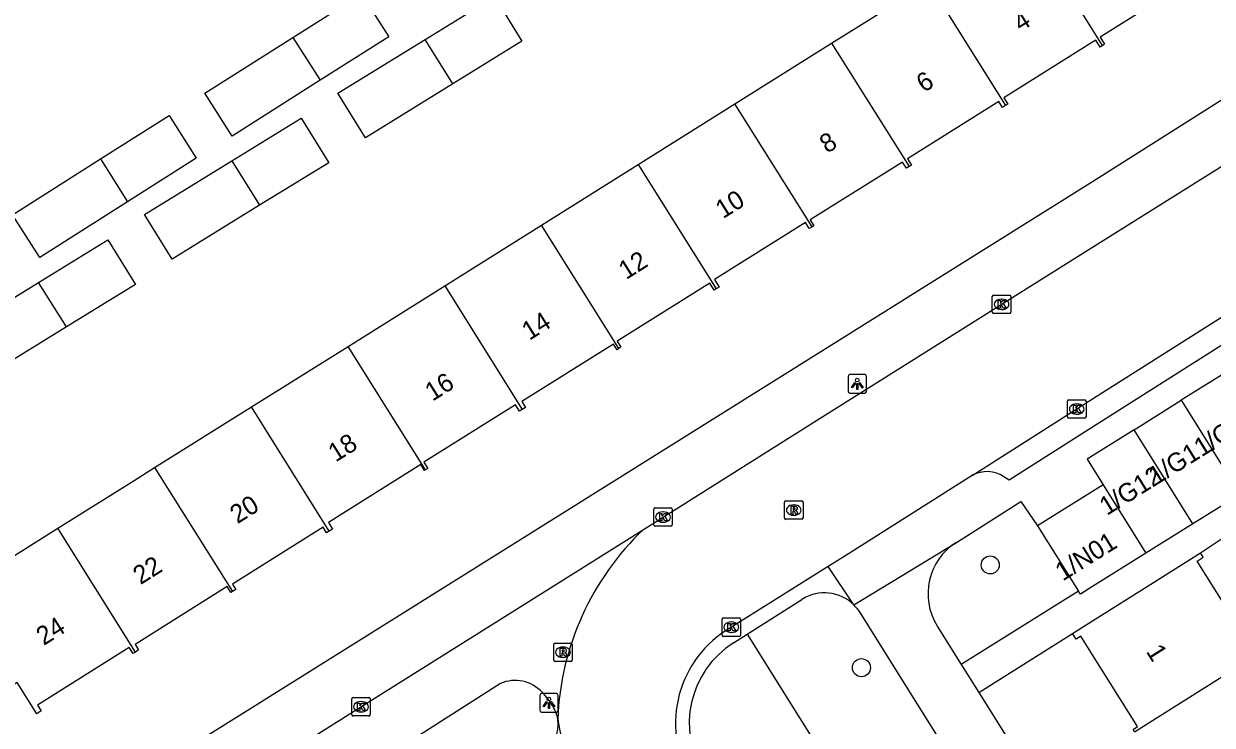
# Model space of a CAD drawing. Extents: x 160077 to 160945, y 386481 to 387498.
# Drawn here: x 160442.2 to 160506.5, y 386829.3 to 386867.2 of the extents above; entities that cross this region are included whole.
import ezdxf

# ---------------------------------------------------------------- set-up
doc = ezdxf.new("R2010")
doc.units = 0
for name, color, linetype in [('IMGEO_Boom', 7, 'Continuous'), ('IMGEO_Fietspad_open', 7, 'Continuous'), ('IMGEO_Groenvoorziening', 7, 'Continuous'), ('IMGEO_Kolk', 7, 'Continuous'), ('IMGEO_Lichtpunt', 7, 'Continuous'), ('IMGEO_Pand', 7, 'Continuous'), ('IMGEO_Pand_nummerreeks', 7, 'Continuous'), ('IMGEO_Rijbaan_lokaal_open', 7, 'Continuous'), ('IMGEO_Rioolput', 7, 'Continuous'), ('IMGEO_Voetpad_open', 7, 'Continuous')]:
    doc.layers.add(name, color=color, linetype=linetype)

msp = doc.modelspace()

# ---------------------------------------------------------------- linework, layer by layer
at = {"layer": 'IMGEO_Boom'}
for centre in [(160494.468, 386837.987), (160487.507, 386832.432)]:
    msp.add_circle(centre, 0.489, dxfattribs=at)
at = {"layer": 'IMGEO_Fietspad_open'}
for points in [[(160428.114, 386809.982), (160432.725, 386812.888), (160440.967, 386818.07), (160460.873, 386830.588), (160475.724, 386839.906)], [(160467.994, 386831.575), (160460.073, 386826.509)]]:
    msp.add_lwpolyline(points, dxfattribs=at)
for centre, radius, start, end in [((160468.788, 386829.75), 1.991, 42.67548, 113.51652), ((160467.655, 386828.508), 3.669, 30.37963, 44.93791), ((160469.249, 386829.361), 1.863, 8.85088, 32.52443)]:
    msp.add_arc(centre, radius, start, end, dxfattribs=at)
at = {"layer": 'IMGEO_Groenvoorziening'}
msp.add_lwpolyline([(160481.322, 386834.24), (160491.654, 386817.735)], dxfattribs=at)
at = {"layer": 'IMGEO_Kolk'}
for p, q in [((160494.654, 386852.567), (160495.506, 386852.567)), ((160494.579, 386851.641), (160494.579, 386852.493)), ((160495.067, 386852.347), (160495.092, 386852.347)), ((160495.58, 386852.493), (160495.58, 386851.641)), ((160495.506, 386851.567), (160494.654, 386851.567)), ((160495.09, 386851.787), (160495.065, 386851.787)), ((160498.645, 386845.985), (160498.645, 386846.837)), ((160498.72, 386846.911), (160499.572, 386846.911)), ((160499.646, 386846.837), (160499.646, 386845.985)), ((160499.156, 386846.131), (160499.131, 386846.131)), ((160499.133, 386846.691), (160499.158, 386846.691)), ((160499.572, 386845.911), (160498.72, 386845.911)), ((160476.28, 386840.146), (160476.28, 386840.998)), ((160476.355, 386841.072), (160477.207, 386841.072)), ((160477.281, 386840.998), (160477.281, 386840.146)), ((160476.768, 386840.852), (160476.793, 386840.852)), ((160477.207, 386840.072), (160476.355, 386840.072)), ((160476.791, 386840.292), (160476.766, 386840.292)), ((160479.969, 386834.195), (160479.969, 386835.047)), ((160480.044, 386835.121), (160480.896, 386835.121)), ((160480.457, 386834.901), (160480.482, 386834.901)), ((160480.97, 386835.047), (160480.97, 386834.195)), ((160480.896, 386834.121), (160480.044, 386834.121)), ((160480.48, 386834.341), (160480.455, 386834.341)), ((160459.953, 386829.895), (160459.953, 386830.747)), ((160460.028, 386830.821), (160460.88, 386830.821)), ((160460.954, 386830.747), (160460.954, 386829.895)), ((160460.464, 386830.041), (160460.439, 386830.041)), ((160460.441, 386830.601), (160460.466, 386830.601)), ((160460.88, 386829.821), (160460.028, 386829.821))]:
    msp.add_line(p, q, dxfattribs=at)
for points in [[(160494.654, 386852.567), (160495.506, 386852.567)], [(160494.579, 386851.641), (160494.579, 386852.493)], [(160494.9, 386852.267), (160495.023, 386852.267), (160495.023, 386852.116), (160495.153, 386852.267), (160495.317, 386852.267), (160495.171, 386852.116), (160495.324, 386851.867), (160495.172, 386851.867), (160495.087, 386852.031), (160495.023, 386851.964), (160495.023, 386851.867), (160494.9, 386851.867), (160494.9, 386852.267)], [(160495.58, 386852.493), (160495.58, 386851.641)], [(160495.506, 386851.567), (160494.654, 386851.567)], [(160498.645, 386845.985), (160498.645, 386846.837)], [(160498.72, 386846.911), (160499.572, 386846.911)], [(160499.646, 386846.837), (160499.646, 386845.985)], [(160498.966, 386846.611), (160499.089, 386846.611), (160499.089, 386846.46), (160499.219, 386846.611), (160499.383, 386846.611), (160499.237, 386846.46), (160499.39, 386846.211), (160499.238, 386846.211), (160499.153, 386846.375), (160499.089, 386846.308), (160499.089, 386846.211), (160498.966, 386846.211), (160498.966, 386846.611)], [(160499.572, 386845.911), (160498.72, 386845.911)], [(160476.28, 386840.146), (160476.28, 386840.998)], [(160476.355, 386841.072), (160477.207, 386841.072)], [(160477.281, 386840.998), (160477.281, 386840.146)], [(160476.601, 386840.772), (160476.724, 386840.772), (160476.724, 386840.621), (160476.854, 386840.772), (160477.018, 386840.772), (160476.872, 386840.621), (160477.025, 386840.372), (160476.873, 386840.372), (160476.788, 386840.536), (160476.724, 386840.469), (160476.724, 386840.372), (160476.601, 386840.372), (160476.601, 386840.772)], [(160477.207, 386840.072), (160476.355, 386840.072)], [(160479.969, 386834.195), (160479.969, 386835.047)], [(160480.044, 386835.121), (160480.896, 386835.121)], [(160480.29, 386834.821), (160480.413, 386834.821), (160480.413, 386834.67), (160480.543, 386834.821), (160480.707, 386834.821), (160480.561, 386834.67), (160480.714, 386834.421), (160480.562, 386834.421), (160480.477, 386834.585), (160480.413, 386834.518), (160480.413, 386834.421), (160480.29, 386834.421), (160480.29, 386834.821)], [(160480.97, 386835.047), (160480.97, 386834.195)], [(160480.896, 386834.121), (160480.044, 386834.121)], [(160459.953, 386829.895), (160459.953, 386830.747)], [(160460.028, 386830.821), (160460.88, 386830.821)], [(160460.954, 386830.747), (160460.954, 386829.895)], [(160460.274, 386830.521), (160460.397, 386830.521), (160460.397, 386830.37), (160460.527, 386830.521), (160460.691, 386830.521), (160460.545, 386830.37), (160460.698, 386830.121), (160460.546, 386830.121), (160460.461, 386830.285), (160460.397, 386830.218), (160460.397, 386830.121), (160460.274, 386830.121), (160460.274, 386830.521)], [(160460.88, 386829.821), (160460.028, 386829.821)]]:
    msp.add_lwpolyline(points, dxfattribs=at)
for centre, start, end in [((160494.656, 386852.491), 91.55205, 178.44795), ((160494.656, 386852.491), 91.55205, 178.44795), ((160495.504, 386852.491), 1.55205, 88.44795), ((160495.504, 386852.491), 1.55205, 88.44795), ((160494.656, 386851.643), 181.55205, 268.44795), ((160494.656, 386851.643), 181.55205, 268.44795), ((160495.504, 386851.643), 271.55205, 358.44795), ((160495.504, 386851.643), 271.55205, 358.44795), ((160498.722, 386846.835), 91.55205, 178.44795), ((160498.722, 386846.835), 91.55205, 178.44795), ((160499.57, 386846.835), 1.55205, 88.44795), ((160499.57, 386846.835), 1.55205, 88.44795), ((160498.722, 386845.987), 181.55205, 268.44795), ((160498.722, 386845.987), 181.55205, 268.44795), ((160499.57, 386845.987), 271.55205, 358.44795), ((160499.57, 386845.987), 271.55205, 358.44795), ((160476.357, 386840.996), 91.55205, 178.44795), ((160476.357, 386840.996), 91.55205, 178.44795), ((160477.205, 386840.996), 1.55205, 88.44795), ((160477.205, 386840.996), 1.55205, 88.44795), ((160476.357, 386840.148), 181.55205, 268.44795), ((160476.357, 386840.148), 181.55205, 268.44795), ((160477.205, 386840.148), 271.55205, 358.44795), ((160477.205, 386840.148), 271.55205, 358.44795), ((160480.046, 386835.045), 91.55205, 178.44795), ((160480.046, 386835.045), 91.55205, 178.44795), ((160480.894, 386835.045), 1.55205, 88.44795), ((160480.894, 386835.045), 1.55205, 88.44795), ((160480.046, 386834.197), 181.55205, 268.44795), ((160480.046, 386834.197), 181.55205, 268.44795), ((160480.894, 386834.197), 271.55205, 358.44795), ((160480.894, 386834.197), 271.55205, 358.44795), ((160460.03, 386830.745), 91.55205, 178.44795), ((160460.03, 386830.745), 91.55205, 178.44795), ((160460.878, 386830.745), 1.55205, 88.44795), ((160460.878, 386830.745), 1.55205, 88.44795), ((160460.03, 386829.897), 181.55205, 268.44795), ((160460.03, 386829.897), 181.55205, 268.44795), ((160460.878, 386829.897), 271.55205, 358.44795), ((160460.878, 386829.897), 271.55205, 358.44795)]:
    msp.add_arc(centre, 0.0765, start, end, dxfattribs=at)
for centre, major_axis, ratio, start_param, end_param in [((160495.066, 386852.067), (-0.387, 0.002), 0.722429, 4.712389, 7.853982), ((160495.091, 386852.067), (-0.39, 0.002), 0.717154, 1.570796, 4.712389), ((160499.132, 386846.411), (-0.387, 0.002), 0.722429, 4.712389, 7.853982), ((160499.157, 386846.411), (-0.39, 0.002), 0.717154, 1.570796, 4.712389), ((160476.767, 386840.572), (-0.387, 0.002), 0.722429, 4.712389, 7.853982), ((160476.792, 386840.572), (-0.39, 0.002), 0.717154, 1.570796, 4.712389), ((160480.456, 386834.621), (-0.387, 0.002), 0.722429, 4.712389, 7.853982), ((160480.481, 386834.621), (-0.39, 0.002), 0.717154, 1.570796, 4.712389), ((160460.44, 386830.321), (-0.387, 0.002), 0.722429, 4.712389, 7.853982), ((160460.465, 386830.321), (-0.39, 0.002), 0.717154, 1.570796, 4.712389)]:
    msp.add_ellipse(centre, major_axis=major_axis, ratio=ratio, start_param=start_param, end_param=end_param, dxfattribs=at)
at = {"layer": 'IMGEO_Lichtpunt'}
for p, q in [((160486.782, 386848.173), (160486.782, 386847.366)), ((160486.782, 386848.173), (160486.782, 386847.366)), ((160487.684, 386848.268), (160486.876, 386848.268)), ((160487.684, 386848.268), (160486.876, 386848.268)), ((160487.778, 386847.366), (160487.778, 386848.173)), ((160487.778, 386847.366), (160487.778, 386848.173)), ((160486.876, 386847.272), (160487.684, 386847.272)), ((160486.876, 386847.272), (160487.684, 386847.272)), ((160470.114, 386830.936), (160470.114, 386830.129)), ((160470.114, 386830.936), (160470.114, 386830.129)), ((160471.016, 386831.031), (160470.208, 386831.031)), ((160471.016, 386831.031), (160470.208, 386831.031)), ((160471.11, 386830.129), (160471.11, 386830.936)), ((160471.11, 386830.129), (160471.11, 386830.936)), ((160470.208, 386830.035), (160471.016, 386830.035)), ((160470.208, 386830.035), (160471.016, 386830.035))]:
    msp.add_line(p, q, dxfattribs=at)
for points in [[(160487.156, 386847.837), (160487.195, 386847.809), (160487.007, 386847.547), (160486.969, 386847.574), (160487.156, 386847.837)], [(160487.258, 386847.789), (160487.305, 386847.789), (160487.305, 386847.467), (160487.258, 386847.467), (160487.258, 386847.789)], [(160487.368, 386847.809), (160487.406, 386847.836), (160487.593, 386847.574), (160487.554, 386847.546), (160487.368, 386847.809)], [(160470.488, 386830.6), (160470.527, 386830.572), (160470.339, 386830.31), (160470.301, 386830.337), (160470.488, 386830.6)], [(160470.59, 386830.552), (160470.637, 386830.552), (160470.637, 386830.23), (160470.59, 386830.23), (160470.59, 386830.552)], [(160470.7, 386830.572), (160470.738, 386830.599), (160470.925, 386830.337), (160470.886, 386830.309), (160470.7, 386830.572)]]:
    msp.add_lwpolyline(points, dxfattribs=at)
for centre in [(160487.281, 386847.971), (160470.613, 386830.734)]:
    msp.add_circle(centre, 0.0994, dxfattribs=at)
for centre, start, end in [((160486.876, 386848.173), 90, 180), ((160486.876, 386848.173), 90, 180), ((160487.684, 386848.173), 0, 90), ((160487.684, 386848.173), 0, 90), ((160486.876, 386847.366), 180, 270), ((160486.876, 386847.366), 180, 270), ((160487.684, 386847.366), 270, 0), ((160487.684, 386847.366), 270, 360), ((160470.208, 386830.936), 90, 180), ((160470.208, 386830.936), 90, 180), ((160471.016, 386830.936), 0, 90), ((160471.016, 386830.936), 0, 90), ((160470.208, 386830.129), 180, 270), ((160470.208, 386830.129), 180, 270), ((160471.016, 386830.129), 270, 0), ((160471.016, 386830.129), 270, 360)]:
    msp.add_arc(centre, 0.0946, start, end, dxfattribs=at)
at = {"layer": 'IMGEO_Pand'}
for points in [[(160496.35, 386872.735), (160497.456, 386873.428), (160500, 386875.022), (160501.418, 386875.911), (160501.206, 386876.249), (160501.469, 386876.413), (160503.17, 386873.699), (160505.826, 386869.462), (160505.573, 386869.303), (160505.373, 386869.622), (160500.407, 386866.509), (160500.65, 386866.122), (160500.54, 386866.053)], [(160500.54, 386866.053), (160500, 386866.915), (160496.35, 386872.735)], [(160485.896, 386866.182), (160491.123, 386869.458)], [(160491.123, 386869.458), (160495.294, 386862.807)], [(160456.775, 386866.494), (160460.485, 386868.848), (160461.956, 386866.529), (160458.241, 386864.173)], [(160463.921, 386866.386), (160467.669, 386868.697), (160469.157, 386866.283), (160465.427, 386863.984)], [(160458.241, 386864.173), (160453.493, 386861.162), (160452.023, 386863.48), (160456.775, 386866.494)], [(160456.775, 386866.494), (160458.241, 386864.173)], [(160465.427, 386863.984), (160460.695, 386861.067), (160459.207, 386863.481), (160463.921, 386866.386)], [(160465.427, 386863.984), (160463.921, 386866.386)], [(160480.668, 386862.905), (160485.896, 386866.182)], [(160485.896, 386866.182), (160490.078, 386859.509)], [(160500.54, 386866.053), (160500.408, 386865.97), (160500.171, 386866.348), (160500, 386866.241), (160495.205, 386863.236), (160495.423, 386862.888), (160495.294, 386862.807)], [(160475.44, 386859.628), (160480.668, 386862.905)], [(160484.836, 386856.256), (160480.668, 386862.905)], [(160495.294, 386862.807), (160495.137, 386862.709), (160494.934, 386863.033), (160489.991, 386859.934), (160490.207, 386859.59), (160490.078, 386859.509)], [(160446.374, 386859.93), (160450.079, 386862.28), (160451.55, 386859.961), (160447.842, 386857.609)], [(160453.47, 386859.822), (160457.22, 386862.134), (160458.708, 386859.72), (160454.976, 386857.419)], [(160447.842, 386857.609), (160443.087, 386854.594), (160441.617, 386856.912), (160446.374, 386859.93)], [(160446.374, 386859.93), (160447.842, 386857.609)], [(160454.976, 386857.419), (160450.246, 386854.504), (160448.758, 386856.918), (160453.47, 386859.822)], [(160453.47, 386859.822), (160454.976, 386857.419)], [(160470.212, 386856.351), (160475.44, 386859.628)], [(160475.44, 386859.628), (160479.653, 386852.907)], [(160490.078, 386859.509), (160489.933, 386859.418), (160489.72, 386859.759), (160484.729, 386856.631), (160484.928, 386856.314), (160484.836, 386856.256)], [(160484.836, 386856.256), (160484.688, 386856.163), (160484.484, 386856.488), (160479.559, 386853.401), (160479.808, 386853.004), (160479.653, 386852.907)], [(160464.984, 386853.074), (160470.212, 386856.351)], [(160474.395, 386849.678), (160470.212, 386856.351)], [(160443.027, 386853.247), (160446.777, 386855.559), (160448.265, 386853.145), (160444.534, 386850.845)], [(160444.534, 386850.845), (160439.803, 386847.929), (160438.315, 386850.343), (160443.027, 386853.247)], [(160444.534, 386850.845), (160443.027, 386853.247)], [(160479.653, 386852.907), (160479.546, 386852.839), (160479.309, 386853.218), (160474.299, 386850.077), (160474.506, 386849.747), (160474.395, 386849.678)], [(160459.756, 386849.797), (160464.984, 386853.074)], [(160464.984, 386853.074), (160469.174, 386846.39)], [(160454.529, 386846.52), (160459.756, 386849.797)], [(160463.946, 386843.115), (160459.756, 386849.797)], [(160474.395, 386849.678), (160474.293, 386849.614), (160474.103, 386849.917), (160469.143, 386846.808), (160469.34, 386846.494), (160469.174, 386846.39)], [(160507.341, 386848.47), (160504.796, 386846.88)], [(160502.252, 386845.29), (160504.796, 386846.88)], [(160504.796, 386846.88), (160507.972, 386841.799)], [(160449.3, 386843.243), (160454.529, 386846.52)], [(160458.737, 386839.806), (160454.529, 386846.52)], [(160469.174, 386846.39), (160469.027, 386846.298), (160468.811, 386846.642), (160463.857, 386843.537), (160464.072, 386843.194), (160463.946, 386843.115)], [(160502.252, 386845.29), (160499.707, 386843.7), (160500.574, 386842.312)], [(160505.427, 386840.208), (160502.252, 386845.29)], [(160444.072, 386839.966), (160448.195, 386842.55), (160449.3, 386843.243)], [(160449.3, 386843.243), (160453.503, 386836.54)], [(160463.946, 386843.115), (160463.896, 386843.083), (160463.694, 386843.405), (160458.69, 386840.269), (160458.911, 386839.915), (160458.737, 386839.806)], [(160500.574, 386842.312), (160500, 386841.953), (160497.03, 386840.097)], [(160500.574, 386842.312), (160502.882, 386838.618)], [(160507.972, 386841.799), (160505.427, 386840.208)], [(160448.264, 386833.279), (160448.136, 386833.199), (160447.931, 386833.526), (160442.966, 386830.414), (160443.168, 386830.092), (160442.931, 386829.943), (160441.869, 386831.638), (160438.302, 386829.402), (160432.804, 386838.171), (160436.449, 386840.457), (160438.579, 386836.885), (160438.865, 386837.065), (160439.029, 386836.804), (160444.072, 386839.966)], [(160448.264, 386833.279), (160444.072, 386839.966)], [(160458.737, 386839.806), (160458.599, 386839.719), (160458.412, 386840.018), (160453.516, 386836.95), (160453.696, 386836.661), (160453.503, 386836.54)], [(160497.03, 386840.097), (160499.231, 386836.575)], [(160505.427, 386840.208), (160502.882, 386838.618)], [(160498.914, 386834.282), (160500, 386834.964), (160503.148, 386836.942), (160505.836, 386838.631)], [(160502.882, 386838.618), (160500, 386836.818), (160499.338, 386836.404), (160499.231, 386836.575)], [(160508.843, 386833.1), (160505.645, 386838.19), (160505.98, 386838.401), (160505.836, 386838.631)], [(160453.503, 386836.54), (160453.427, 386836.492), (160453.226, 386836.812), (160448.247, 386833.691), (160448.437, 386833.388), (160448.264, 386833.279)], [(160502.266, 386828.963), (160502.185, 386829.092), (160502.435, 386829.249), (160500, 386833.124), (160499.363, 386834.138), (160499.106, 386833.977), (160498.914, 386834.282)], [(160502.266, 386828.963), (160508.843, 386833.1)]]:
    msp.add_lwpolyline(points, dxfattribs=at)
at = {"layer": 'IMGEO_Rijbaan_lokaal_open'}
for points in [[(160475.724, 386839.906), (160485.425, 386846.014), (160500, 386855.149), (160507.768, 386860.017), (160528.456, 386873.047), (160531.426, 386874.903)], [(160493.492, 386842.826), (160500, 386846.953), (160519.43, 386859.272), (160532.054, 386867.023)], [(160493.492, 386842.826), (160486.605, 386838.46), (160485.71, 386837.9)], [(160485.71, 386837.9), (160480.194, 386834.45)]]:
    msp.add_lwpolyline(points, dxfattribs=at)
for centre, radius, start, end in [((160486.051, 386829.065), 14.972, 133.60959, 177.76874), ((160483.461, 386829.406), 6.009, 122.93307, 212.16538), ((160498.521, 386834.243), 27.813, 189.51022, 204.67343)]:
    msp.add_arc(centre, radius, start, end, dxfattribs=at)
at = {"layer": 'IMGEO_Rioolput'}
for p, q in [((160483.349, 386840.523), (160483.349, 386841.375)), ((160483.424, 386841.449), (160484.276, 386841.449)), ((160483.837, 386841.229), (160483.862, 386841.229)), ((160484.35, 386841.375), (160484.35, 386840.523)), ((160484.276, 386840.449), (160483.424, 386840.449)), ((160483.86, 386840.669), (160483.835, 386840.669)), ((160470.873, 386832.838), (160470.873, 386833.69)), ((160470.948, 386833.764), (160471.8, 386833.764)), ((160471.361, 386833.544), (160471.386, 386833.544)), ((160471.874, 386833.69), (160471.874, 386832.838)), ((160471.8, 386832.764), (160470.948, 386832.764)), ((160471.384, 386832.984), (160471.359, 386832.984))]:
    msp.add_line(p, q, dxfattribs=at)
for points in [[(160483.349, 386840.523), (160483.349, 386841.375)], [(160483.424, 386841.449), (160484.276, 386841.449)], [(160483.938, 386841.147), (160483.686, 386841.149), (160483.686, 386840.749)], [(160483.864, 386841.068), (160483.81, 386841.068), (160483.81, 386840.987)], [(160483.81, 386840.987), (160483.862, 386840.987)], [(160484.35, 386841.375), (160484.35, 386840.523)], [(160484.276, 386840.449), (160483.424, 386840.449)], [(160483.686, 386840.749), (160483.81, 386840.749), (160483.81, 386840.911), (160483.821, 386840.911)], [(160483.868, 386840.882), (160483.939, 386840.749), (160484.079, 386840.749), (160484.014, 386840.875)], [(160470.873, 386832.838), (160470.873, 386833.69)], [(160470.948, 386833.764), (160471.8, 386833.764)], [(160471.462, 386833.462), (160471.21, 386833.464), (160471.21, 386833.064)], [(160471.388, 386833.383), (160471.334, 386833.383), (160471.334, 386833.302)], [(160471.334, 386833.302), (160471.386, 386833.302)], [(160471.874, 386833.69), (160471.874, 386832.838)], [(160471.8, 386832.764), (160470.948, 386832.764)], [(160471.21, 386833.064), (160471.334, 386833.064), (160471.334, 386833.226), (160471.345, 386833.226)], [(160471.392, 386833.197), (160471.463, 386833.064), (160471.603, 386833.064), (160471.538, 386833.19)]]:
    msp.add_lwpolyline(points, dxfattribs=at)
for centre, radius, start, end in [((160483.426, 386841.373), 0.0765, 91.55205, 178.44795), ((160483.426, 386841.373), 0.0765, 91.55205, 178.44795), ((160483.846, 386841.176), 0.19, 274.7715, 282.96867), ((160483.87, 386840.972), 0.0964, 77.00612, 93.18647), ((160483.884, 386841.029), 0.0378, 276.66336, 79.67722), ((160483.937, 386841.037), 0.109, 350.36119, 89.41601), ((160483.935, 386841.037), 0.112, 277.58423, 350.98172), ((160484.274, 386841.373), 0.0765, 1.55205, 88.44795), ((160484.274, 386841.373), 0.0765, 1.55205, 88.44795), ((160483.426, 386840.525), 0.0765, 181.55205, 268.44795), ((160483.426, 386840.525), 0.0765, 181.55205, 268.44795), ((160483.82, 386840.858), 0.0533, 26.02933, 88.69889), ((160483.919, 386840.822), 0.108, 29.51342, 73.79051), ((160484.274, 386840.525), 0.0765, 271.55205, 358.44795), ((160484.274, 386840.525), 0.0765, 271.55205, 358.44795), ((160470.95, 386833.688), 0.0765, 91.55205, 178.44795), ((160470.95, 386833.688), 0.0765, 91.55205, 178.44795), ((160471.37, 386833.491), 0.19, 274.7715, 282.96867), ((160471.394, 386833.287), 0.0964, 77.00612, 93.18647), ((160471.408, 386833.344), 0.0378, 276.66336, 79.67722), ((160471.461, 386833.352), 0.109, 350.36119, 89.41601), ((160471.459, 386833.352), 0.112, 277.58423, 350.98172), ((160471.443, 386833.137), 0.108, 29.51342, 73.79051), ((160471.798, 386833.688), 0.0765, 1.55205, 88.44795), ((160471.798, 386833.688), 0.0765, 1.55205, 88.44795), ((160470.95, 386832.84), 0.0765, 181.55205, 268.44795), ((160470.95, 386832.84), 0.0765, 181.55205, 268.44795), ((160471.344, 386833.173), 0.0533, 26.02933, 88.69889), ((160471.798, 386832.84), 0.0765, 271.55205, 358.44795), ((160471.798, 386832.84), 0.0765, 271.55205, 358.44795)]:
    msp.add_arc(centre, radius, start, end, dxfattribs=at)
for centre, major_axis, ratio, start_param, end_param in [((160483.836, 386840.949), (-0.387, 0.002), 0.722429, 4.712389, 7.853982), ((160483.861, 386840.949), (-0.39, 0.002), 0.717154, 1.570796, 4.712389), ((160471.36, 386833.264), (-0.387, 0.002), 0.722429, 4.712389, 7.853982), ((160471.385, 386833.264), (-0.39, 0.002), 0.717154, 1.570796, 4.712389)]:
    msp.add_ellipse(centre, major_axis=major_axis, ratio=ratio, start_param=start_param, end_param=end_param, dxfattribs=at)
at = {"layer": 'IMGEO_Voetpad_open'}
for points in [[(160442.116, 386822.499), (160500, 386858.704), (160532.134, 386879.053)], [(160531.77, 386865.357), (160520.113, 386858.179), (160500, 386845.428), (160495.486, 386842.566), (160495.209, 386842.751)], [(160505.836, 386838.631), (160515.286, 386844.946), (160516.116, 386843.633)], [(160492.636, 386839.201), (160496.129, 386841.406), (160497.03, 386840.097)], [(160487.101, 386835.824), (160492.636, 386839.201)], [(160487.101, 386835.824), (160485.71, 386837.9)], [(160499.231, 386836.575), (160492.889, 386832.611)], [(160481.322, 386834.24), (160484.287, 386836.124)], [(160496.638, 386820.704), (160487.431, 386835.412)], [(160491.599, 386834.684), (160492.889, 386832.611)], [(160480.589, 386833.774), (160481.322, 386834.24)], [(160493.843, 386831.09), (160498.914, 386834.282)], [(160492.889, 386832.611), (160493.843, 386831.09)], [(160493.843, 386831.09), (160500, 386821.271), (160533.22, 386768.294)]]:
    msp.add_lwpolyline(points, dxfattribs=at)
for centre, radius, start, end in [((160494.289, 386841.374), 1.657, 56.25078, 118.74694), ((160494.39, 386836.421), 3.287, 122.24696, 211.89353), ((160485.505, 386834.205), 2.273, 45.42363, 122.40575), ((160485.531, 386834.229), 2.238, 31.92096, 45.46647), ((160483.357, 386829.421), 5.159, 122.44505, 212.17114), ((160469.254, 386829.361), 1.858, 301.49373, 8.88222)]:
    msp.add_arc(centre, radius, start, end, dxfattribs=at)

# ---------------------------------------------------------------- texts
at = {"layer": 'IMGEO_Pand_nummerreeks'}
for s, rotation, p in [('4', 32.13522, (160496.113, 386866.775)), ('6', 32.13522, (160490.879, 386863.487)), ('8', 32.13522, (160485.648, 386860.201)), ('10', 32.13522, (160480.024, 386856.668)), ('12', 32.13522, (160474.785, 386853.377)), ('14', 32.13522, (160469.553, 386850.091)), ('16', 32.13522, (160464.319, 386846.803)), ('1/G10', 31.7675, (160505.88, 386843.793)), ('18', 32.1372, (160459.088, 386843.516)), ('1/G11', 31.7675, (160503.419, 386842.27)), ('1/G12', 31.7675, (160500.769, 386840.629)), ('20', 32.13522, (160453.776, 386840.181)), ('1/N01', 31.94279, (160498.385, 386837.084)), ('22', 32.1372, (160448.537, 386836.89)), ('24', 32.13522, (160443.305, 386833.603)), ('1', 302.19193, (160502.864, 386833.308))]:
    msp.add_text(s, height=1, rotation=rotation, dxfattribs=at).set_placement(p)

doc.saveas('drawing.dxf')
